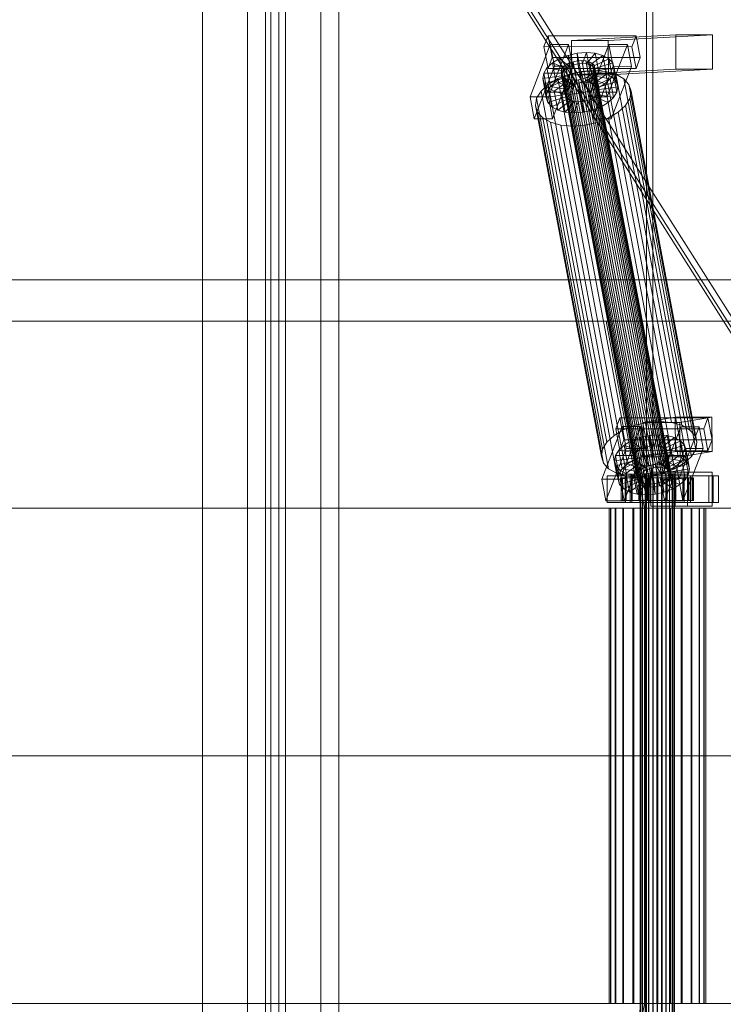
# Model space of a CAD drawing. Header units: millimetres. Extents: x -2233 to 61924, y -68080 to 6847.
# Tile 404 of 656: x 2538 to 2908, y -18130 to -17613. Entities that reach past the tile are written whole.
import ezdxf

# ---------------------------------------------------------------- set-up
doc = ezdxf.new("R2010")
doc.units = ezdxf.units.MM
for name, color, linetype, lineweight in [('superior_C01', 7, 'Continuous', 0), ('superior_tolva', 7, 'Continuous', 0), ('superior_tolva-C01', 7, 'Continuous', 0)]:
    doc.layers.add(name, color=color, linetype=linetype, lineweight=lineweight)

msp = doc.modelspace()

# ---------------------------------------------------------------- linework, layer by layer
at = {"layer": 'superior_C01'}
for p, q in [((2657.766, -17550), (2657.766, -18450)), ((2667.203, -18450), (2667.203, -17550)), ((2696.285, -18450), (2696.285, -17550)), ((2705.722, -17550), (2705.722, -18450)), ((2867.306, -17575), (2867.306, -18425)), ((2870.541, -18425), (2870.541, -17575)), ((2815.656, -17621.857), (2813.441, -17627.592)), ((2817.808, -17633.325), (2815.656, -17621.857)), ((2815.656, -17621.857), (2861.878, -17621.914)), ((2882.595, -17621.488), (2827.964, -17624.356)), ((2847.223, -17624.356), (2827.964, -17624.356)), ((2827.964, -17624.356), (2828.033, -17642.354)), ((2847.223, -17624.356), (2901.855, -17621.488)), ((2847.292, -17642.354), (2847.223, -17624.356)), ((2859.663, -17627.65), (2861.878, -17621.914)), ((2861.878, -17621.914), (2864.03, -17633.382)), ((2882.664, -17639.486), (2882.595, -17621.488)), ((2882.595, -17621.488), (2901.855, -17621.488)), ((2901.855, -17621.488), (2901.923, -17639.486)), ((2816.773, -17626.449), (2806.14, -17653.98)), ((2859.663, -17627.65), (2813.441, -17627.592)), ((2813.441, -17627.592), (2815.593, -17639.061)), ((2815.77, -17653.992), (2826.402, -17626.461)), ((2818.925, -17637.917), (2816.773, -17626.449)), ((2816.773, -17626.449), (2826.402, -17626.461)), ((2826.402, -17626.461), (2828.554, -17637.929)), ((2830.941, -17631.1), (2835.82, -17630.735)), ((2835.82, -17630.735), (2833.605, -17636.47)), ((2837.664, -17640.564), (2835.82, -17630.735)), ((2835.82, -17630.735), (2840.412, -17631.112)), ((2847.588, -17626.487), (2836.955, -17654.019)), ((2846.585, -17654.031), (2857.217, -17626.499)), ((2849.74, -17637.955), (2847.588, -17626.487)), ((2847.588, -17626.487), (2857.217, -17626.499)), ((2857.217, -17626.499), (2859.369, -17637.967)), ((2861.815, -17639.118), (2859.663, -17627.65)), ((2815.593, -17639.061), (2817.808, -17633.325)), ((2864.03, -17633.382), (2817.808, -17633.325)), ((2817.87, -17636.164), (2821.65, -17633.91)), ((2821.65, -17633.91), (2826.108, -17632.183)), ((2821.65, -17633.91), (2826.892, -17637.975)), ((2823.494, -17643.74), (2821.65, -17633.91)), ((2826.108, -17632.183), (2830.941, -17631.1)), ((2826.108, -17632.183), (2829.004, -17637.157)), ((2827.952, -17642.013), (2826.108, -17632.183)), ((2826.585, -17636.336), (2828.697, -17635.518)), ((2828.697, -17635.518), (2830.986, -17635.005)), ((2868.813, -17849.317), (2828.697, -17635.518)), ((2830.941, -17631.1), (2831.294, -17636.643)), ((2832.785, -17640.93), (2830.941, -17631.1)), ((2830.986, -17635.005), (2833.297, -17634.832)), ((2871.103, -17848.804), (2830.986, -17635.005)), ((2833.297, -17634.832), (2835.472, -17635.011)), ((2873.414, -17848.631), (2833.297, -17634.832)), ((2835.472, -17635.011), (2837.363, -17635.529)), ((2875.589, -17848.809), (2835.472, -17635.011)), ((2840.412, -17631.112), (2835.78, -17636.649)), ((2837.363, -17635.529), (2838.842, -17636.352)), ((2877.48, -17849.328), (2837.363, -17635.529)), ((2844.404, -17632.206), (2837.671, -17637.167)), ((2847.525, -17633.943), (2839.149, -17637.99)), ((2842.256, -17640.942), (2840.412, -17631.112)), ((2840.412, -17631.112), (2844.404, -17632.206)), ((2846.248, -17642.036), (2844.404, -17632.206)), ((2844.404, -17632.206), (2847.525, -17633.943)), ((2849.369, -17643.772), (2847.525, -17633.943)), ((2847.525, -17633.943), (2849.56, -17636.203)), ((2864.03, -17633.382), (2861.815, -17639.118)), ((2808.292, -17665.449), (2818.925, -17637.917)), ((2813.315, -17641.61), (2815.027, -17638.79)), ((2815.027, -17638.79), (2817.87, -17636.164)), ((2815.027, -17638.79), (2823.756, -17640.286)), ((2816.872, -17648.62), (2815.027, -17638.79)), ((2815.593, -17639.061), (2861.815, -17639.118)), ((2817.87, -17636.164), (2825.102, -17639.042)), ((2819.715, -17645.994), (2817.87, -17636.164)), ((2828.554, -17637.929), (2817.922, -17665.461)), ((2828.554, -17637.929), (2818.925, -17637.917)), ((2822.416, -17641.32), (2822.637, -17639.983)), ((2822.637, -17639.983), (2823.448, -17638.648)), ((2862.753, -17853.782), (2822.637, -17639.983)), ((2823.756, -17640.286), (2822.944, -17641.622)), ((2823.448, -17638.648), (2824.795, -17637.404)), ((2863.564, -17852.446), (2823.448, -17638.648)), ((2825.102, -17639.042), (2823.756, -17640.286)), ((2823.756, -17640.286), (2825.6, -17650.116)), ((2824.795, -17637.404), (2826.585, -17636.336)), ((2864.911, -17851.202), (2824.795, -17637.404)), ((2826.892, -17637.975), (2825.102, -17639.042)), ((2825.102, -17639.042), (2826.947, -17648.872)), ((2866.701, -17850.135), (2826.585, -17636.336)), ((2826.713, -17642.107), (2833.174, -17640.659)), ((2829.004, -17637.157), (2826.892, -17637.975)), ((2826.892, -17637.975), (2828.737, -17647.804)), ((2832.785, -17640.93), (2827.952, -17642.013)), ((2882.664, -17639.486), (2828.033, -17642.354)), ((2831.294, -17636.643), (2829.004, -17637.157)), ((2829.004, -17637.157), (2830.849, -17646.986)), ((2833.605, -17636.47), (2831.294, -17636.643)), ((2831.294, -17636.643), (2833.138, -17646.473)), ((2837.664, -17640.564), (2832.785, -17640.93)), ((2833.138, -17646.473), (2832.785, -17640.93)), ((2833.174, -17640.659), (2839.697, -17640.17)), ((2867.757, -17824.968), (2833.174, -17640.659)), ((2833.605, -17636.47), (2835.449, -17646.3)), ((2835.78, -17636.649), (2833.605, -17636.47)), ((2835.449, -17646.3), (2837.664, -17640.564)), ((2835.78, -17636.649), (2837.624, -17646.479)), ((2837.671, -17637.167), (2835.78, -17636.649)), ((2837.624, -17646.479), (2842.256, -17640.942)), ((2842.256, -17640.942), (2837.664, -17640.564)), ((2837.671, -17637.167), (2839.515, -17646.997)), ((2839.149, -17637.99), (2837.671, -17637.167)), ((2838.842, -17636.352), (2839.806, -17637.422)), ((2878.958, -17850.15), (2838.842, -17636.352)), ((2839.107, -17665.487), (2849.74, -17637.955)), ((2839.149, -17637.99), (2840.993, -17647.82)), ((2840.113, -17639.061), (2839.149, -17637.99)), ((2839.97, -17640.005), (2839.159, -17641.341)), ((2839.697, -17640.17), (2845.836, -17640.674)), ((2874.28, -17824.479), (2839.697, -17640.17)), ((2839.806, -17637.422), (2840.191, -17638.668)), ((2879.922, -17851.221), (2839.806, -17637.422)), ((2840.191, -17638.668), (2839.97, -17640.005)), ((2839.97, -17640.005), (2880.087, -17853.804)), ((2849.56, -17636.203), (2840.113, -17639.061)), ((2840.113, -17639.061), (2841.958, -17648.891)), ((2840.498, -17640.307), (2840.113, -17639.061)), ((2880.307, -17852.467), (2840.191, -17638.668)), ((2840.278, -17641.643), (2840.498, -17640.307)), ((2850.373, -17638.834), (2840.498, -17640.307)), ((2840.498, -17640.307), (2842.343, -17650.137)), ((2846.248, -17642.036), (2842.256, -17640.942)), ((2845.836, -17640.674), (2851.173, -17642.137)), ((2880.419, -17824.984), (2845.836, -17640.674)), ((2901.923, -17639.486), (2847.292, -17642.354)), ((2859.369, -17637.967), (2848.737, -17665.499)), ((2851.405, -17646.033), (2849.56, -17636.203)), ((2849.56, -17636.203), (2850.373, -17638.834)), ((2859.369, -17637.967), (2849.74, -17637.955)), ((2850.373, -17638.834), (2849.907, -17641.655)), ((2852.218, -17648.664), (2850.373, -17638.834)), ((2901.923, -17639.486), (2882.664, -17639.486)), ((2812.849, -17644.431), (2813.315, -17641.61)), ((2812.849, -17644.431), (2822.724, -17642.958)), ((2813.661, -17647.062), (2812.849, -17644.431)), ((2814.693, -17654.261), (2812.849, -17644.431)), ((2813.315, -17641.61), (2822.944, -17641.622)), ((2815.159, -17651.44), (2813.315, -17641.61)), ((2813.661, -17647.062), (2823.109, -17644.204)), ((2815.697, -17649.322), (2824.073, -17645.275)), ((2815.701, -17647.428), (2820.753, -17644.416)), ((2819.715, -17645.994), (2816.872, -17648.62)), ((2818.818, -17651.059), (2825.551, -17646.098)), ((2823.494, -17643.74), (2819.715, -17645.994)), ((2826.947, -17648.872), (2819.715, -17645.994)), ((2820.753, -17644.416), (2826.713, -17642.107)), ((2855.336, -17828.725), (2820.753, -17644.416)), ((2822.801, -17642.566), (2822.416, -17641.32)), ((2862.533, -17855.119), (2822.416, -17641.32)), ((2822.944, -17641.622), (2822.724, -17642.958)), ((2822.724, -17642.958), (2823.109, -17644.204)), ((2822.724, -17642.958), (2824.568, -17652.788)), ((2823.766, -17643.637), (2822.801, -17642.566)), ((2862.917, -17856.365), (2822.801, -17642.566)), ((2822.944, -17641.622), (2824.789, -17651.452)), ((2823.109, -17644.204), (2824.073, -17645.275)), ((2823.109, -17644.204), (2824.953, -17654.034)), ((2827.952, -17642.013), (2823.494, -17643.74)), ((2828.737, -17647.804), (2823.494, -17643.74)), ((2825.244, -17644.459), (2823.766, -17643.637)), ((2863.882, -17857.435), (2823.766, -17643.637)), ((2824.073, -17645.275), (2825.551, -17646.098)), ((2824.073, -17645.275), (2825.917, -17655.105)), ((2827.135, -17644.978), (2825.244, -17644.459)), ((2865.36, -17858.258), (2825.244, -17644.459)), ((2825.551, -17646.098), (2827.442, -17646.616)), ((2825.551, -17646.098), (2827.395, -17655.927)), ((2861.296, -17826.416), (2826.713, -17642.107)), ((2829.31, -17645.156), (2827.135, -17644.978)), ((2867.251, -17858.776), (2827.135, -17644.978)), ((2830.849, -17646.986), (2827.952, -17642.013)), ((2828.033, -17642.354), (2847.292, -17642.354)), ((2831.621, -17644.983), (2829.31, -17645.156)), ((2869.426, -17858.955), (2829.31, -17645.156)), ((2833.91, -17644.47), (2831.621, -17644.983)), ((2871.737, -17858.782), (2831.621, -17644.983)), ((2831.928, -17646.622), (2834.218, -17646.108)), ((2833.138, -17646.473), (2835.449, -17646.3)), ((2836.022, -17643.652), (2833.91, -17644.47)), ((2874.027, -17858.269), (2833.91, -17644.47)), ((2834.218, -17646.108), (2836.33, -17645.29)), ((2837.114, -17651.082), (2834.218, -17646.108)), ((2834.218, -17646.108), (2836.062, -17655.938)), ((2835.449, -17646.3), (2837.624, -17646.479)), ((2837.812, -17642.585), (2836.022, -17643.652)), ((2876.138, -17857.451), (2836.022, -17643.652)), ((2836.33, -17645.29), (2838.12, -17644.223)), ((2841.572, -17649.355), (2836.33, -17645.29)), ((2836.33, -17645.29), (2838.174, -17655.12)), ((2839.159, -17641.341), (2837.812, -17642.585)), ((2877.929, -17856.383), (2837.812, -17642.585)), ((2838.12, -17644.223), (2839.466, -17642.979)), ((2845.352, -17647.101), (2838.12, -17644.223)), ((2838.12, -17644.223), (2839.964, -17654.053)), ((2879.275, -17855.139), (2839.159, -17641.341)), ((2839.466, -17642.979), (2840.278, -17641.643)), ((2848.195, -17644.475), (2839.466, -17642.979)), ((2839.466, -17642.979), (2841.311, -17652.809)), ((2839.515, -17646.997), (2846.248, -17642.036)), ((2840.278, -17641.643), (2849.907, -17641.655)), ((2842.122, -17651.473), (2840.278, -17641.643)), ((2840.993, -17647.82), (2849.369, -17643.772)), ((2841.958, -17648.891), (2851.405, -17646.033)), ((2848.195, -17644.475), (2845.352, -17647.101)), ((2849.369, -17643.772), (2846.248, -17642.036)), ((2849.907, -17641.655), (2848.195, -17644.475)), ((2850.039, -17654.305), (2848.195, -17644.475)), ((2851.405, -17646.033), (2849.369, -17643.772)), ((2849.907, -17641.655), (2851.752, -17651.485)), ((2851.173, -17642.137), (2855.344, -17644.459)), ((2885.756, -17826.446), (2851.173, -17642.137)), ((2852.218, -17648.664), (2851.405, -17646.033)), ((2855.344, -17644.459), (2858.066, -17647.481)), ((2889.927, -17828.768), (2855.344, -17644.459)), ((2809.611, -17654.709), (2811.9, -17650.939)), ((2811.9, -17650.939), (2815.701, -17647.428)), ((2846.484, -17835.248), (2811.9, -17650.939)), ((2815.697, -17649.322), (2813.661, -17647.062)), ((2815.506, -17656.892), (2813.661, -17647.062)), ((2815.159, -17651.44), (2814.693, -17654.261)), ((2816.872, -17648.62), (2815.159, -17651.44)), ((2824.789, -17651.452), (2815.159, -17651.44)), ((2818.818, -17651.059), (2815.697, -17649.322)), ((2817.542, -17659.152), (2815.697, -17649.322)), ((2850.284, -17831.737), (2815.701, -17647.428)), ((2825.6, -17650.116), (2816.872, -17648.62)), ((2822.81, -17652.153), (2818.818, -17651.059)), ((2820.662, -17660.889), (2818.818, -17651.059)), ((2822.81, -17652.153), (2827.442, -17646.616)), ((2824.568, -17652.788), (2824.789, -17651.452)), ((2824.789, -17651.452), (2825.6, -17650.116)), ((2825.6, -17650.116), (2826.947, -17648.872)), ((2826.947, -17648.872), (2828.737, -17647.804)), ((2827.402, -17652.53), (2829.617, -17646.795)), ((2827.442, -17646.616), (2829.617, -17646.795)), ((2827.442, -17646.616), (2829.287, -17656.446)), ((2828.737, -17647.804), (2830.849, -17646.986)), ((2829.617, -17646.795), (2831.928, -17646.622)), ((2829.617, -17646.795), (2831.462, -17656.624)), ((2830.849, -17646.986), (2833.138, -17646.473)), ((2832.281, -17652.165), (2831.928, -17646.622)), ((2831.928, -17646.622), (2833.773, -17656.451)), ((2837.114, -17651.082), (2832.281, -17652.165)), ((2841.572, -17649.355), (2837.114, -17651.082)), ((2838.959, -17660.912), (2837.114, -17651.082)), ((2837.624, -17646.479), (2839.515, -17646.997)), ((2839.515, -17646.997), (2840.993, -17647.82)), ((2840.993, -17647.82), (2841.958, -17648.891)), ((2842.122, -17651.473), (2841.311, -17652.809)), ((2845.352, -17647.101), (2841.572, -17649.355)), ((2843.417, -17659.184), (2841.572, -17649.355)), ((2841.958, -17648.891), (2842.343, -17650.137)), ((2842.343, -17650.137), (2842.122, -17651.473)), ((2851.752, -17651.485), (2842.122, -17651.473)), ((2842.343, -17650.137), (2852.218, -17648.664)), ((2847.196, -17656.931), (2845.352, -17647.101)), ((2850.039, -17654.305), (2851.752, -17651.485)), ((2851.752, -17651.485), (2852.218, -17648.664)), ((2858.066, -17647.481), (2859.152, -17650.998)), ((2892.649, -17831.79), (2858.066, -17647.481)), ((2859.152, -17650.998), (2858.53, -17654.769)), ((2893.735, -17835.307), (2859.152, -17650.998)), ((2815.77, -17653.992), (2806.14, -17653.98)), ((2806.14, -17653.98), (2808.292, -17665.449)), ((2808.988, -17658.48), (2809.611, -17654.709)), ((2844.194, -17839.018), (2809.611, -17654.709)), ((2824.568, -17652.788), (2814.693, -17654.261)), ((2814.693, -17654.261), (2815.506, -17656.892)), ((2824.953, -17654.034), (2815.506, -17656.892)), ((2817.922, -17665.461), (2815.77, -17653.992)), ((2825.917, -17655.105), (2817.542, -17659.152)), ((2827.395, -17655.927), (2820.662, -17660.889)), ((2827.402, -17652.53), (2822.81, -17652.153)), ((2824.655, -17661.983), (2822.81, -17652.153)), ((2824.953, -17654.034), (2824.568, -17652.788)), ((2829.287, -17656.446), (2824.655, -17661.983)), ((2825.917, -17655.105), (2824.953, -17654.034)), ((2827.395, -17655.927), (2825.917, -17655.105)), ((2829.287, -17656.446), (2827.395, -17655.927)), ((2832.281, -17652.165), (2827.402, -17652.53)), ((2829.247, -17662.36), (2827.402, -17652.53)), ((2831.462, -17656.624), (2829.247, -17662.36)), ((2831.462, -17656.624), (2829.287, -17656.446)), ((2833.773, -17656.451), (2831.462, -17656.624)), ((2834.125, -17661.995), (2832.281, -17652.165)), ((2836.062, -17655.938), (2833.773, -17656.451)), ((2833.773, -17656.451), (2834.125, -17661.995)), ((2838.174, -17655.12), (2836.062, -17655.938)), ((2836.062, -17655.938), (2838.959, -17660.912)), ((2846.585, -17654.031), (2836.955, -17654.019)), ((2836.955, -17654.019), (2839.107, -17665.487)), ((2839.964, -17654.053), (2838.174, -17655.12)), ((2838.174, -17655.12), (2843.417, -17659.184)), ((2841.311, -17652.809), (2839.964, -17654.053)), ((2839.964, -17654.053), (2847.196, -17656.931)), ((2841.311, -17652.809), (2850.039, -17654.305)), ((2848.737, -17665.499), (2846.585, -17654.031)), ((2847.196, -17656.931), (2850.039, -17654.305)), ((2858.53, -17654.769), (2856.24, -17658.539)), ((2858.53, -17654.769), (2893.113, -17839.078)), ((2810.074, -17661.997), (2808.988, -17658.48)), ((2843.571, -17842.789), (2808.988, -17658.48)), ((2815.506, -17656.892), (2817.542, -17659.152)), ((2817.542, -17659.152), (2820.662, -17660.889)), ((2820.662, -17660.889), (2824.655, -17661.983)), ((2834.125, -17661.995), (2838.959, -17660.912)), ((2838.959, -17660.912), (2843.417, -17659.184)), ((2843.417, -17659.184), (2847.196, -17656.931)), ((2856.24, -17658.539), (2852.439, -17662.05)), ((2890.823, -17842.848), (2856.24, -17658.539)), ((2808.292, -17665.449), (2817.922, -17665.461)), ((2812.796, -17665.019), (2810.074, -17661.997)), ((2844.658, -17846.306), (2810.074, -17661.997)), ((2816.968, -17667.341), (2812.796, -17665.019)), ((2847.379, -17849.328), (2812.796, -17665.019)), ((2824.655, -17661.983), (2829.247, -17662.36)), ((2829.247, -17662.36), (2834.125, -17661.995)), ((2839.107, -17665.487), (2848.737, -17665.499)), ((2847.387, -17665.062), (2841.427, -17667.371)), ((2852.439, -17662.05), (2847.387, -17665.062)), ((2881.97, -17849.371), (2847.387, -17665.062)), ((2887.022, -17846.359), (2852.439, -17662.05)), ((2822.305, -17668.803), (2816.968, -17667.341)), ((2851.551, -17851.65), (2816.968, -17667.341)), ((2828.444, -17669.308), (2822.305, -17668.803)), ((2856.888, -17853.113), (2822.305, -17668.803)), ((2834.966, -17668.819), (2828.444, -17669.308)), ((2863.027, -17853.617), (2828.444, -17669.308)), ((2841.427, -17667.371), (2834.966, -17668.819)), ((2869.549, -17853.128), (2834.966, -17668.819)), ((2876.01, -17851.68), (2841.427, -17667.371)), ((1103.221, -17750), (10242.208, -17750)), ((10243.564, -17750), (1104.577, -17750)), ((1901.94, -17771.702), (2846.1, -17771.702)), ((2847.707, -17771.702), (1903.548, -17771.702)), ((2846.1, -17771.702), (2864.544, -17870)), ((2846.1, -17771.702), (2847.707, -17771.702)), ((2846.1, -17771.702), (3790.259, -17771.702)), ((2866.152, -17870), (2847.707, -17771.702)), ((3791.867, -17771.702), (2847.707, -17771.702)), ((2854.43, -17827.141), (2843.797, -17854.673)), ((2853.313, -17822.549), (2851.098, -17828.285)), ((2855.465, -17834.017), (2853.313, -17822.549)), ((2853.313, -17822.549), (2899.536, -17822.606)), ((2853.427, -17854.685), (2864.06, -17827.153)), ((2856.582, -17838.609), (2854.43, -17827.141)), ((2854.43, -17827.141), (2864.06, -17827.153)), ((2861.296, -17826.416), (2855.336, -17828.725)), ((2867.757, -17824.968), (2861.296, -17826.416)), ((2864.06, -17827.153), (2866.211, -17838.621)), ((2882.287, -17822.189), (2865.544, -17825.057)), ((2884.803, -17825.057), (2865.544, -17825.057)), ((2865.544, -17825.057), (2865.768, -17843.038)), ((2874.28, -17824.479), (2867.757, -17824.968)), ((2880.419, -17824.984), (2874.28, -17824.479)), ((2885.245, -17827.179), (2874.612, -17854.711)), ((2885.756, -17826.446), (2880.419, -17824.984)), ((2882.511, -17840.17), (2882.287, -17822.189)), ((2882.287, -17822.189), (2901.546, -17822.189)), ((2884.242, -17854.723), (2894.875, -17827.191)), ((2884.803, -17825.057), (2901.546, -17822.189)), ((2885.027, -17843.038), (2884.803, -17825.057)), ((2887.397, -17838.647), (2885.245, -17827.179)), ((2885.245, -17827.179), (2894.875, -17827.191)), ((2889.927, -17828.768), (2885.756, -17826.446)), ((2894.875, -17827.191), (2897.026, -17838.659)), ((2897.32, -17828.342), (2899.536, -17822.606)), ((2899.536, -17822.606), (2901.687, -17834.074)), ((2901.546, -17822.189), (2901.77, -17840.17)), ((2850.284, -17831.737), (2846.484, -17835.248)), ((2855.336, -17828.725), (2850.284, -17831.737)), ((2897.32, -17828.342), (2851.098, -17828.285)), ((2851.098, -17828.285), (2853.25, -17839.753)), ((2863.765, -17832.875), (2868.598, -17831.792)), ((2868.598, -17831.792), (2873.477, -17831.427)), ((2868.598, -17831.792), (2868.951, -17837.336)), ((2870.442, -17841.622), (2868.598, -17831.792)), ((2873.477, -17831.427), (2871.262, -17837.163)), ((2878.069, -17831.804), (2873.437, -17837.341)), ((2875.321, -17841.257), (2873.477, -17831.427)), ((2873.477, -17831.427), (2878.069, -17831.804)), ((2879.913, -17841.634), (2878.069, -17831.804)), ((2878.069, -17831.804), (2882.061, -17832.898)), ((2892.649, -17831.79), (2889.927, -17828.768)), ((2893.735, -17835.307), (2892.649, -17831.79)), ((2899.472, -17839.81), (2897.32, -17828.342)), ((2846.484, -17835.248), (2844.194, -17839.018)), ((2852.684, -17839.482), (2855.527, -17836.856)), ((2853.25, -17839.753), (2855.465, -17834.017)), ((2901.687, -17834.074), (2855.465, -17834.017)), ((2855.527, -17836.856), (2859.307, -17834.603)), ((2855.527, -17836.856), (2862.759, -17839.734)), ((2857.372, -17846.686), (2855.527, -17836.856)), ((2859.307, -17834.603), (2863.765, -17832.875)), ((2859.307, -17834.603), (2864.549, -17838.667)), ((2861.151, -17844.433), (2859.307, -17834.603)), ((2863.765, -17832.875), (2866.661, -17837.849)), ((2865.609, -17842.705), (2863.765, -17832.875)), ((2868.951, -17837.336), (2866.661, -17837.849)), ((2871.262, -17837.163), (2868.951, -17837.336)), ((2868.951, -17837.336), (2870.795, -17847.165)), ((2871.262, -17837.163), (2873.106, -17846.992)), ((2873.437, -17837.341), (2871.262, -17837.163)), ((2873.437, -17837.341), (2875.281, -17847.171)), ((2875.328, -17837.86), (2873.437, -17837.341)), ((2882.061, -17832.898), (2875.328, -17837.86)), ((2885.182, -17834.635), (2876.806, -17838.682)), ((2887.218, -17836.895), (2877.77, -17839.753)), ((2883.906, -17842.728), (2882.061, -17832.898)), ((2882.061, -17832.898), (2885.182, -17834.635)), ((2887.026, -17844.465), (2885.182, -17834.635)), ((2885.182, -17834.635), (2887.218, -17836.895)), ((2889.062, -17846.725), (2887.218, -17836.895)), ((2887.218, -17836.895), (2888.03, -17839.526)), ((2893.113, -17839.078), (2893.735, -17835.307)), ((2901.687, -17834.074), (2899.472, -17839.81)), ((2844.194, -17839.018), (2843.571, -17842.789)), ((2843.571, -17842.789), (2844.658, -17846.306)), ((2845.949, -17866.141), (2856.582, -17838.609)), ((2850.506, -17845.123), (2850.972, -17842.302)), ((2850.972, -17842.302), (2852.684, -17839.482)), ((2850.972, -17842.302), (2860.601, -17842.314)), ((2852.816, -17852.132), (2850.972, -17842.302)), ((2852.684, -17839.482), (2861.413, -17840.978)), ((2854.529, -17849.312), (2852.684, -17839.482)), ((2853.25, -17839.753), (2899.472, -17839.81)), ((2866.211, -17838.621), (2855.579, -17866.153)), ((2866.211, -17838.621), (2856.582, -17838.609)), ((2860.601, -17842.314), (2860.381, -17843.65)), ((2861.413, -17840.978), (2860.601, -17842.314)), ((2860.601, -17842.314), (2862.446, -17852.144)), ((2865.609, -17842.705), (2861.151, -17844.433)), ((2862.759, -17839.734), (2861.413, -17840.978)), ((2861.413, -17840.978), (2863.257, -17850.808)), ((2864.549, -17838.667), (2862.759, -17839.734)), ((2862.759, -17839.734), (2864.604, -17849.564)), ((2866.661, -17837.849), (2864.549, -17838.667)), ((2864.549, -17838.667), (2866.394, -17848.497)), ((2870.442, -17841.622), (2865.609, -17842.705)), ((2868.506, -17847.679), (2865.609, -17842.705)), ((2882.511, -17840.17), (2865.768, -17843.038)), ((2866.661, -17837.849), (2868.506, -17847.679)), ((2875.321, -17841.257), (2870.442, -17841.622)), ((2870.795, -17847.165), (2870.442, -17841.622)), ((2873.106, -17846.992), (2875.321, -17841.257)), ((2875.281, -17847.171), (2879.913, -17841.634)), ((2879.913, -17841.634), (2875.321, -17841.257)), ((2875.328, -17837.86), (2877.172, -17847.689)), ((2876.806, -17838.682), (2875.328, -17837.86)), ((2876.764, -17866.179), (2887.397, -17838.647)), ((2876.806, -17838.682), (2878.65, -17848.512)), ((2877.77, -17839.753), (2876.806, -17838.682)), ((2877.123, -17843.671), (2877.935, -17842.335)), ((2877.172, -17847.689), (2883.906, -17842.728)), ((2877.77, -17839.753), (2879.615, -17849.583)), ((2878.155, -17840.999), (2877.77, -17839.753)), ((2877.935, -17842.335), (2878.155, -17840.999)), ((2877.935, -17842.335), (2887.564, -17842.347)), ((2879.779, -17852.165), (2877.935, -17842.335)), ((2888.03, -17839.526), (2878.155, -17840.999)), ((2878.155, -17840.999), (2880, -17850.829)), ((2883.906, -17842.728), (2879.913, -17841.634)), ((2901.77, -17840.17), (2882.511, -17840.17)), ((2887.026, -17844.465), (2883.906, -17842.728)), ((2901.77, -17840.17), (2885.027, -17843.038)), ((2887.564, -17842.347), (2885.852, -17845.167)), ((2897.026, -17838.659), (2886.394, -17866.191)), ((2897.026, -17838.659), (2887.397, -17838.647)), ((2888.03, -17839.526), (2887.564, -17842.347)), ((2887.564, -17842.347), (2889.409, -17852.177)), ((2889.875, -17849.356), (2888.03, -17839.526)), ((2890.823, -17842.848), (2893.113, -17839.078)), ((2844.658, -17846.306), (2847.379, -17849.328)), ((2850.506, -17845.123), (2860.381, -17843.65)), ((2851.319, -17847.754), (2850.506, -17845.123)), ((2852.35, -17854.953), (2850.506, -17845.123)), ((2851.319, -17847.754), (2860.766, -17844.897)), ((2853.354, -17850.015), (2851.319, -17847.754)), ((2853.163, -17857.584), (2851.319, -17847.754)), ((2853.354, -17850.015), (2861.73, -17845.967)), ((2857.372, -17846.686), (2854.529, -17849.312)), ((2856.475, -17851.751), (2863.208, -17846.79)), ((2861.151, -17844.433), (2857.372, -17846.686)), ((2864.604, -17849.564), (2857.372, -17846.686)), ((2860.381, -17843.65), (2860.766, -17844.897)), ((2860.381, -17843.65), (2862.225, -17853.48)), ((2860.467, -17852.845), (2865.099, -17847.308)), ((2860.766, -17844.897), (2861.73, -17845.967)), ((2860.766, -17844.897), (2862.61, -17854.726)), ((2866.394, -17848.497), (2861.151, -17844.433)), ((2861.73, -17845.967), (2863.208, -17846.79)), ((2861.73, -17845.967), (2863.574, -17855.797)), ((2863.208, -17846.79), (2865.099, -17847.308)), ((2863.208, -17846.79), (2865.053, -17856.62)), ((2865.059, -17853.223), (2867.274, -17847.487)), ((2865.099, -17847.308), (2867.274, -17847.487)), ((2865.099, -17847.308), (2866.944, -17857.138)), ((2865.768, -17843.038), (2885.027, -17843.038)), ((2866.394, -17848.497), (2868.506, -17847.679)), ((2867.274, -17847.487), (2869.585, -17847.314)), ((2867.274, -17847.487), (2869.119, -17857.317)), ((2868.506, -17847.679), (2870.795, -17847.165)), ((2869.585, -17847.314), (2871.875, -17846.801)), ((2869.938, -17852.857), (2869.585, -17847.314)), ((2869.585, -17847.314), (2871.43, -17857.144)), ((2870.795, -17847.165), (2873.106, -17846.992)), ((2871.875, -17846.801), (2873.987, -17845.983)), ((2874.771, -17851.774), (2871.875, -17846.801)), ((2871.875, -17846.801), (2873.719, -17856.631)), ((2873.106, -17846.992), (2875.281, -17847.171)), ((2873.987, -17845.983), (2875.777, -17844.915)), ((2879.229, -17850.047), (2873.987, -17845.983)), ((2873.987, -17845.983), (2875.831, -17855.812)), ((2875.281, -17847.171), (2877.172, -17847.689)), ((2875.777, -17844.915), (2877.123, -17843.671)), ((2883.009, -17847.793), (2875.777, -17844.915)), ((2875.777, -17844.915), (2877.621, -17854.745)), ((2885.852, -17845.167), (2877.123, -17843.671)), ((2877.123, -17843.671), (2878.968, -17853.501)), ((2877.172, -17847.689), (2878.65, -17848.512)), ((2878.65, -17848.512), (2887.026, -17844.465)), ((2883.009, -17847.793), (2879.229, -17850.047)), ((2879.615, -17849.583), (2889.062, -17846.725)), ((2881.97, -17849.371), (2887.022, -17846.359)), ((2885.852, -17845.167), (2883.009, -17847.793)), ((2884.853, -17857.623), (2883.009, -17847.793)), ((2887.696, -17854.997), (2885.852, -17845.167)), ((2887.022, -17846.359), (2890.823, -17842.848)), ((2889.062, -17846.725), (2887.026, -17844.465)), ((2889.875, -17849.356), (2889.062, -17846.725)), ((2856.206, -17853), (2846.577, -17853)), ((2846.577, -17853), (2846.577, -17867)), ((2859.518, -17853), (2846.577, -17853)), ((2847.379, -17849.328), (2851.551, -17851.65)), ((2851.551, -17851.65), (2856.888, -17853.113)), ((2852.816, -17852.132), (2852.35, -17854.953)), ((2854.529, -17849.312), (2852.816, -17852.132)), ((2862.446, -17852.144), (2852.816, -17852.132)), ((2856.475, -17851.751), (2853.354, -17850.015)), ((2855.199, -17859.844), (2853.354, -17850.015)), ((2863.257, -17850.808), (2854.529, -17849.312)), ((2902.312, -17853), (2856.09, -17853)), ((2856.09, -17853), (2856.09, -17867)), ((2858.786, -17853), (2856.09, -17853)), ((2856.206, -17867), (2856.206, -17853)), ((2856.206, -17853), (2869.148, -17853)), ((2860.467, -17852.845), (2856.475, -17851.751)), ((2858.319, -17861.581), (2856.475, -17851.751)), ((2856.888, -17853.113), (2863.027, -17853.617)), ((2858.786, -17867), (2858.786, -17853)), ((2858.786, -17853), (2905.009, -17853)), ((2859.518, -17867), (2859.518, -17853)), ((2859.518, -17853), (2869.148, -17853)), ((2865.059, -17853.223), (2860.467, -17852.845)), ((2862.312, -17862.675), (2860.467, -17852.845)), ((2862.225, -17853.48), (2862.446, -17852.144)), ((2862.446, -17852.144), (2863.257, -17850.808)), ((2863.564, -17852.446), (2862.753, -17853.782)), ((2863.027, -17853.617), (2869.549, -17853.128)), ((2863.257, -17850.808), (2864.604, -17849.564)), ((2864.911, -17851.202), (2863.564, -17852.446)), ((2864.281, -17852), (2864.001, -17852)), ((2864.001, -17852), (2864.333, -17852)), ((2864.001, -18148), (2864.001, -17852)), ((2865.156, -17852), (2864.281, -17852)), ((2864.281, -18148), (2864.281, -17852)), ((2864.333, -17852), (2865.257, -17852)), ((2864.333, -18148), (2864.333, -17852)), ((2864.604, -17849.564), (2866.394, -17848.497)), ((2866.701, -17850.135), (2864.911, -17851.202)), ((2869.938, -17852.857), (2865.059, -17853.223)), ((2866.565, -17852), (2865.156, -17852)), ((2865.156, -18148), (2865.156, -17852)), ((2865.257, -17852), (2866.708, -17852)), ((2865.257, -18148), (2865.257, -17852)), ((2868.413, -17852), (2866.565, -17852)), ((2866.565, -18148), (2866.565, -17852)), ((2868.813, -17849.317), (2866.701, -17850.135)), ((2866.708, -17852), (2868.588, -17852)), ((2866.708, -18148), (2866.708, -17852)), ((2870.573, -17852), (2868.413, -17852)), ((2868.413, -18148), (2868.413, -17852)), ((2868.588, -17852), (2870.768, -17852)), ((2868.588, -18148), (2868.588, -17852)), ((2871.103, -17848.804), (2868.813, -17849.317)), ((2869.148, -17853), (2869.148, -17867)), ((2869.549, -17853.128), (2876.01, -17851.68)), ((2888.831, -17851), (2869.571, -17851)), ((2869.571, -17851), (2869.571, -17869)), ((2882.405, -17851), (2869.571, -17851)), ((2874.771, -17851.774), (2869.938, -17852.857)), ((2871.783, -17862.687), (2869.938, -17852.857)), ((2872.899, -17852), (2870.573, -17852)), ((2870.573, -18148), (2870.573, -17852)), ((2870.768, -17852), (2873.101, -17852)), ((2870.768, -18148), (2870.768, -17852)), ((2873.414, -17848.631), (2871.103, -17848.804)), ((2875.232, -17852), (2872.899, -17852)), ((2872.899, -18148), (2872.899, -17852)), ((2873.101, -17852), (2875.427, -17852)), ((2873.101, -18148), (2873.101, -17852)), ((2875.589, -17848.809), (2873.414, -17848.631)), ((2879.229, -17850.047), (2874.771, -17851.774)), ((2876.616, -17861.604), (2874.771, -17851.774)), ((2877.412, -17852), (2875.232, -17852)), ((2875.232, -18148), (2875.232, -17852)), ((2875.427, -17852), (2877.587, -17852)), ((2875.427, -18148), (2875.427, -17852)), ((2877.48, -17849.328), (2875.589, -17848.809)), ((2876.01, -17851.68), (2881.97, -17849.371)), ((2887.021, -17853), (2877.391, -17853)), ((2877.391, -17853), (2877.391, -17867)), ((2890.333, -17853), (2877.391, -17853)), ((2879.292, -17852), (2877.412, -17852)), ((2877.412, -18148), (2877.412, -17852)), ((2878.958, -17850.15), (2877.48, -17849.328)), ((2877.587, -17852), (2879.435, -17852)), ((2877.587, -18148), (2877.587, -17852)), ((2878.65, -17848.512), (2879.615, -17849.583)), ((2879.922, -17851.221), (2878.958, -17850.15)), ((2879.779, -17852.165), (2878.968, -17853.501)), ((2881.074, -17859.877), (2879.229, -17850.047)), ((2880.743, -17852), (2879.292, -17852)), ((2879.292, -18148), (2879.292, -17852)), ((2879.435, -17852), (2880.844, -17852)), ((2879.435, -18148), (2879.435, -17852)), ((2879.615, -17849.583), (2880, -17850.829)), ((2880, -17850.829), (2879.779, -17852.165)), ((2889.409, -17852.177), (2879.779, -17852.165)), ((2880.307, -17852.467), (2879.922, -17851.221)), ((2880, -17850.829), (2889.875, -17849.356)), ((2880.087, -17853.804), (2880.307, -17852.467)), ((2881.667, -17852), (2880.743, -17852)), ((2880.743, -18148), (2880.743, -17852)), ((2880.844, -17852), (2881.719, -17852)), ((2880.844, -18148), (2880.844, -17852)), ((2881.999, -17852), (2881.667, -17852)), ((2881.667, -17852), (2881.667, -18148)), ((2881.719, -17852), (2881.999, -17852)), ((2881.719, -18148), (2881.719, -17852)), ((2881.999, -18148), (2881.999, -17852)), ((2882.405, -17869), (2882.405, -17851)), ((2882.405, -17851), (2901.665, -17851)), ((2887.021, -17867), (2887.021, -17853)), ((2887.021, -17853), (2899.963, -17853)), ((2887.696, -17854.997), (2889.409, -17852.177)), ((2888.831, -17869), (2888.831, -17851)), ((2888.831, -17851), (2901.665, -17851)), ((2889.409, -17852.177), (2889.875, -17849.356)), ((2890.333, -17867), (2890.333, -17853)), ((2890.333, -17853), (2899.963, -17853)), ((2899.963, -17853), (2899.963, -17867)), ((2901.665, -17851), (2901.665, -17869)), ((2902.312, -17867), (2902.312, -17853)), ((2902.312, -17853), (2905.009, -17853)), ((2905.009, -17853), (2905.009, -17867)), ((2853.427, -17854.685), (2843.797, -17854.673)), ((2843.797, -17854.673), (2845.949, -17866.141)), ((2862.225, -17853.48), (2852.35, -17854.953)), ((2852.35, -17854.953), (2853.163, -17857.584)), ((2862.61, -17854.726), (2853.163, -17857.584)), ((2853.163, -17857.584), (2855.199, -17859.844)), ((2855.579, -17866.153), (2853.427, -17854.685)), ((2854.594, -17854), (2854.001, -17854)), ((2854.001, -17854), (2864.001, -17854)), ((2854.001, -17866), (2854.001, -17854)), ((2854.001, -17854), (2854.704, -17854)), ((2856.44, -17854), (2854.594, -17854)), ((2854.594, -17854), (2864.281, -17854)), ((2854.594, -17866), (2854.594, -17854)), ((2854.704, -17854), (2864.333, -17854)), ((2854.704, -17866), (2854.704, -17854)), ((2854.704, -17854), (2856.653, -17854)), ((2863.574, -17855.797), (2855.199, -17859.844)), ((2859.415, -17854), (2856.44, -17854)), ((2856.44, -17854), (2865.156, -17854)), ((2856.44, -17866), (2856.44, -17854)), ((2856.653, -17854), (2865.257, -17854)), ((2856.653, -17866), (2856.653, -17854)), ((2856.653, -17854), (2859.716, -17854)), ((2865.053, -17856.62), (2858.319, -17861.581)), ((2863.316, -17854), (2859.415, -17854)), ((2859.415, -17854), (2866.565, -17854)), ((2859.415, -17866), (2859.415, -17854)), ((2859.716, -17854), (2866.708, -17854)), ((2859.716, -17866), (2859.716, -17854)), ((2859.716, -17854), (2863.685, -17854)), ((2862.61, -17854.726), (2862.225, -17853.48)), ((2866.944, -17857.138), (2862.312, -17862.675)), ((2862.753, -17853.782), (2862.533, -17855.119)), ((2862.533, -17855.119), (2862.917, -17856.365)), ((2863.574, -17855.797), (2862.61, -17854.726)), ((2862.917, -17856.365), (2863.882, -17857.435)), ((2867.877, -17854), (2863.316, -17854)), ((2863.316, -17854), (2868.413, -17854)), ((2863.316, -17866), (2863.316, -17854)), ((2865.053, -17856.62), (2863.574, -17855.797)), ((2863.685, -17854), (2868.588, -17854)), ((2863.685, -17866), (2863.685, -17854)), ((2863.685, -17854), (2868.288, -17854)), ((2863.882, -17857.435), (2865.36, -17858.258)), ((2864.001, -17854), (2864.281, -17854)), ((2864.001, -17854), (2864.001, -17866)), ((2864.333, -17854), (2864.001, -17854)), ((2864.281, -17854), (2865.156, -17854)), ((2864.281, -17854), (2864.281, -17866)), ((2864.333, -17854), (2864.333, -17866)), ((2865.257, -17854), (2864.333, -17854)), ((2866.944, -17857.138), (2865.053, -17856.62)), ((2866.904, -17863.052), (2865.059, -17853.223)), ((2865.156, -17854), (2866.565, -17854)), ((2865.156, -17854), (2865.156, -17866)), ((2865.257, -17854), (2865.257, -17866)), ((2866.708, -17854), (2865.257, -17854)), ((2865.36, -17858.258), (2867.251, -17858.776)), ((2866.565, -17854), (2868.413, -17854)), ((2866.565, -17854), (2866.565, -17866)), ((2866.708, -17854), (2866.708, -17866)), ((2868.588, -17854), (2866.708, -17854)), ((2869.119, -17857.317), (2866.904, -17863.052)), ((2869.119, -17857.317), (2866.944, -17857.138)), ((2872.787, -17854), (2867.877, -17854)), ((2867.877, -17854), (2870.573, -17854)), ((2867.877, -17866), (2867.877, -17854)), ((2868.288, -17854), (2870.768, -17854)), ((2868.288, -17866), (2868.288, -17854)), ((2868.288, -17854), (2873.213, -17854)), ((2868.413, -17854), (2870.573, -17854)), ((2868.413, -17854), (2868.413, -17866)), ((2868.588, -17854), (2868.588, -17866)), ((2870.768, -17854), (2868.588, -17854)), ((2871.43, -17857.144), (2869.119, -17857.317)), ((2870.573, -17854), (2872.899, -17854)), ((2870.573, -17854), (2870.573, -17866)), ((2870.768, -17854), (2870.768, -17866)), ((2873.101, -17854), (2870.768, -17854)), ((2873.719, -17856.631), (2871.43, -17857.144)), ((2871.43, -17857.144), (2871.783, -17862.687)), ((2871.737, -17858.782), (2874.027, -17858.269)), ((2877.712, -17854), (2872.787, -17854)), ((2872.787, -17854), (2872.899, -17854)), ((2872.787, -17866), (2872.787, -17854)), ((2872.899, -17854), (2875.232, -17854)), ((2872.899, -17854), (2872.899, -17866)), ((2873.213, -17854), (2873.101, -17854)), ((2873.101, -17854), (2873.101, -17866)), ((2875.427, -17854), (2873.101, -17854)), ((2873.213, -17866), (2873.213, -17854)), ((2873.213, -17854), (2878.123, -17854)), ((2875.831, -17855.812), (2873.719, -17856.631)), ((2873.719, -17856.631), (2876.616, -17861.604)), ((2874.027, -17858.269), (2876.138, -17857.451)), ((2884.242, -17854.723), (2874.612, -17854.711)), ((2874.612, -17854.711), (2876.764, -17866.179)), ((2877.712, -17854), (2875.232, -17854)), ((2875.232, -17854), (2877.412, -17854)), ((2875.232, -17854), (2875.232, -17866)), ((2878.123, -17854), (2875.427, -17854)), ((2875.427, -17854), (2875.427, -17866)), ((2877.587, -17854), (2875.427, -17854)), ((2877.621, -17854.745), (2875.831, -17855.812)), ((2875.831, -17855.812), (2881.074, -17859.877)), ((2876.138, -17857.451), (2877.929, -17856.383)), ((2882.315, -17854), (2877.412, -17854)), ((2877.412, -17854), (2879.292, -17854)), ((2877.412, -17854), (2877.412, -17866)), ((2882.684, -17854), (2877.587, -17854)), ((2877.587, -17854), (2877.587, -17866)), ((2879.435, -17854), (2877.587, -17854)), ((2878.968, -17853.501), (2877.621, -17854.745)), ((2877.621, -17854.745), (2884.853, -17857.623)), ((2882.315, -17854), (2877.712, -17854)), ((2877.712, -17866), (2877.712, -17854)), ((2877.929, -17856.383), (2879.275, -17855.139)), ((2878.123, -17866), (2878.123, -17854)), ((2878.123, -17854), (2882.684, -17854)), ((2878.968, -17853.501), (2887.696, -17854.997)), ((2879.275, -17855.139), (2880.087, -17853.804)), ((2886.284, -17854), (2879.292, -17854)), ((2879.292, -17854), (2880.743, -17854)), ((2879.292, -17854), (2879.292, -17866)), ((2886.585, -17854), (2879.435, -17854)), ((2879.435, -17854), (2879.435, -17866)), ((2880.844, -17854), (2879.435, -17854)), ((2889.347, -17854), (2880.743, -17854)), ((2880.743, -17854), (2881.667, -17854)), ((2880.743, -17854), (2880.743, -17866)), ((2889.56, -17854), (2880.844, -17854)), ((2880.844, -17854), (2880.844, -17866)), ((2881.719, -17854), (2880.844, -17854)), ((2881.074, -17859.877), (2884.853, -17857.623)), ((2881.667, -17854), (2891.296, -17854)), ((2881.667, -17866), (2881.667, -17854)), ((2881.667, -17854), (2881.999, -17854)), ((2891.406, -17854), (2881.719, -17854)), ((2881.719, -17854), (2881.719, -17866)), ((2881.999, -17854), (2881.719, -17854)), ((2891.999, -17854), (2881.999, -17854)), ((2881.999, -17854), (2881.999, -17866)), ((2886.284, -17854), (2882.315, -17854)), ((2882.315, -17866), (2882.315, -17854)), ((2882.684, -17866), (2882.684, -17854)), ((2882.684, -17854), (2886.585, -17854)), ((2886.394, -17866.191), (2884.242, -17854.723)), ((2884.853, -17857.623), (2887.696, -17854.997)), ((2889.347, -17854), (2886.284, -17854)), ((2886.284, -17866), (2886.284, -17854)), ((2886.585, -17866), (2886.585, -17854)), ((2886.585, -17854), (2889.56, -17854)), ((2891.296, -17854), (2889.347, -17854)), ((2889.347, -17866), (2889.347, -17854)), ((2889.56, -17866), (2889.56, -17854)), ((2889.56, -17854), (2891.406, -17854)), ((2891.296, -17854), (2891.296, -17866)), ((2891.999, -17854), (2891.296, -17854)), ((2891.406, -17866), (2891.406, -17854)), ((2891.406, -17854), (2891.999, -17854)), ((2891.999, -17866), (2891.999, -17854)), ((2855.199, -17859.844), (2858.319, -17861.581)), ((2858.319, -17861.581), (2862.312, -17862.675)), ((2862.312, -17862.675), (2866.904, -17863.052)), ((2866.904, -17863.052), (2871.783, -17862.687)), ((2867.251, -17858.776), (2869.426, -17858.955)), ((2869.426, -17858.955), (2871.737, -17858.782)), ((2871.783, -17862.687), (2876.616, -17861.604)), ((2876.616, -17861.604), (2881.074, -17859.877)), ((2845.949, -17866.141), (2855.579, -17866.153)), ((2846.577, -17867), (2856.206, -17867)), ((2846.577, -17867), (2859.518, -17867)), ((2864.001, -17866), (2854.001, -17866)), ((2854.001, -17866), (2854.594, -17866)), ((2854.704, -17866), (2854.001, -17866)), ((2864.281, -17866), (2854.594, -17866)), ((2854.594, -17866), (2856.44, -17866)), ((2864.333, -17866), (2854.704, -17866)), ((2856.653, -17866), (2854.704, -17866)), ((2856.09, -17867), (2902.312, -17867)), ((2856.09, -17867), (2858.786, -17867)), ((2869.148, -17867), (2856.206, -17867)), ((2865.156, -17866), (2856.44, -17866)), ((2856.44, -17866), (2859.415, -17866)), ((2865.257, -17866), (2856.653, -17866)), ((2859.716, -17866), (2856.653, -17866)), ((2905.009, -17867), (2858.786, -17867)), ((2866.565, -17866), (2859.415, -17866)), ((2859.415, -17866), (2863.316, -17866)), ((2869.148, -17867), (2859.518, -17867)), ((2866.708, -17866), (2859.716, -17866)), ((2863.685, -17866), (2859.716, -17866)), ((2868.413, -17866), (2863.316, -17866)), ((2863.316, -17866), (2867.877, -17866)), ((2868.588, -17866), (2863.685, -17866)), ((2868.288, -17866), (2863.685, -17866)), ((2864.281, -17866), (2864.001, -17866)), ((2864.001, -17866), (2864.333, -17866)), ((2865.156, -17866), (2864.281, -17866)), ((2864.333, -17866), (2865.257, -17866)), ((2866.565, -17866), (2865.156, -17866)), ((2865.257, -17866), (2866.708, -17866)), ((2868.413, -17866), (2866.565, -17866)), ((2866.708, -17866), (2868.588, -17866)), ((2870.573, -17866), (2867.877, -17866)), ((2867.877, -17866), (2872.787, -17866)), ((2870.768, -17866), (2868.288, -17866)), ((2873.213, -17866), (2868.288, -17866)), ((2870.573, -17866), (2868.413, -17866)), ((2868.588, -17866), (2870.768, -17866)), ((2872.899, -17866), (2870.573, -17866)), ((2870.768, -17866), (2873.101, -17866)), ((2872.899, -17866), (2872.787, -17866)), ((2872.787, -17866), (2877.712, -17866)), ((2875.232, -17866), (2872.899, -17866)), ((2873.101, -17866), (2873.213, -17866)), ((2873.101, -17866), (2875.427, -17866)), ((2878.123, -17866), (2873.213, -17866)), ((2877.412, -17866), (2875.232, -17866)), ((2875.232, -17866), (2877.712, -17866)), ((2875.427, -17866), (2878.123, -17866)), ((2875.427, -17866), (2877.587, -17866)), ((2876.764, -17866.179), (2886.394, -17866.191)), ((2877.391, -17867), (2887.021, -17867)), ((2877.391, -17867), (2890.333, -17867)), ((2879.292, -17866), (2877.412, -17866)), ((2877.412, -17866), (2882.315, -17866)), ((2877.587, -17866), (2882.684, -17866)), ((2877.587, -17866), (2879.435, -17866)), ((2877.712, -17866), (2882.315, -17866)), ((2882.684, -17866), (2878.123, -17866)), ((2880.743, -17866), (2879.292, -17866)), ((2879.292, -17866), (2886.284, -17866)), ((2879.435, -17866), (2886.585, -17866)), ((2879.435, -17866), (2880.844, -17866)), ((2881.667, -17866), (2880.743, -17866)), ((2880.743, -17866), (2889.347, -17866)), ((2880.844, -17866), (2889.56, -17866)), ((2880.844, -17866), (2881.719, -17866)), ((2891.296, -17866), (2881.667, -17866)), ((2881.999, -17866), (2881.667, -17866)), ((2881.719, -17866), (2891.406, -17866)), ((2881.719, -17866), (2881.999, -17866)), ((2881.999, -17866), (2891.999, -17866)), ((2882.315, -17866), (2886.284, -17866)), ((2886.585, -17866), (2882.684, -17866)), ((2886.284, -17866), (2889.347, -17866)), ((2889.56, -17866), (2886.585, -17866)), ((2899.963, -17867), (2887.021, -17867)), ((2889.347, -17866), (2891.296, -17866)), ((2891.406, -17866), (2889.56, -17866)), ((2899.963, -17867), (2890.333, -17867)), ((2891.296, -17866), (2891.999, -17866)), ((2891.999, -17866), (2891.406, -17866)), ((2905.009, -17867), (2902.312, -17867)), ((1920.384, -17870), (2864.544, -17870)), ((2866.152, -17870), (1921.992, -17870)), ((2848.393, -17870), (2847.602, -17870)), ((2847.602, -17870), (2848.541, -17870)), ((2847.602, -18130), (2847.602, -17870)), ((2850.862, -17870), (2848.393, -17870)), ((2848.393, -18130), (2848.393, -17870)), ((2848.541, -17870), (2851.146, -17870)), ((2848.541, -18130), (2848.541, -17870)), ((2854.84, -17870), (2850.862, -17870)), ((2850.862, -18130), (2850.862, -17870)), ((2851.146, -17870), (2855.242, -17870)), ((2851.146, -18130), (2851.146, -17870)), ((2860.055, -17870), (2854.84, -17870)), ((2854.84, -18130), (2854.84, -17870)), ((2855.242, -17870), (2860.547, -17870)), ((2855.242, -18130), (2855.242, -17870)), ((2866.152, -17870), (2860.055, -17870)), ((2860.055, -18130), (2860.055, -17870)), ((2860.547, -17870), (2866.701, -17870)), ((2860.547, -18130), (2860.547, -17870)), ((2864.544, -17870), (2864.544, -18000)), ((2864.544, -17870), (3808.703, -17870)), ((2866.152, -18000), (2866.152, -17870)), ((3810.311, -17870), (2866.152, -17870)), ((2872.716, -17870), (2866.152, -17870)), ((2866.152, -18130), (2866.152, -17870)), ((2866.701, -17870), (2873.284, -17870)), ((2866.701, -18130), (2866.701, -17870)), ((2869.571, -17869), (2888.831, -17869)), ((2882.405, -17869), (2869.571, -17869)), ((2879.299, -17870), (2872.716, -17870)), ((2872.716, -18130), (2872.716, -17870)), ((2873.284, -17870), (2879.848, -17870)), ((2873.284, -18130), (2873.284, -17870)), ((2885.453, -17870), (2879.299, -17870)), ((2879.299, -18130), (2879.299, -17870)), ((2879.848, -17870), (2885.945, -17870)), ((2879.848, -18130), (2879.848, -17870)), ((2901.665, -17869), (2882.405, -17869)), ((2890.758, -17870), (2885.453, -17870)), ((2885.453, -18130), (2885.453, -17870)), ((2885.945, -17870), (2891.16, -17870)), ((2885.945, -18130), (2885.945, -17870)), ((2901.665, -17869), (2888.831, -17869)), ((2894.853, -17870), (2890.758, -17870)), ((2890.758, -18130), (2890.758, -17870)), ((2891.16, -17870), (2895.138, -17870)), ((2891.16, -18130), (2891.16, -17870)), ((2897.459, -17870), (2894.853, -17870)), ((2894.853, -18130), (2894.853, -17870)), ((2895.138, -17870), (2897.607, -17870)), ((2895.138, -18130), (2895.138, -17870)), ((2898.398, -17870), (2897.459, -17870)), ((2897.459, -17870), (2897.459, -18130)), ((2897.607, -17870), (2898.398, -17870)), ((2897.607, -18130), (2897.607, -17870)), ((2898.398, -18130), (2898.398, -17870)), ((1920.384, -18000), (2864.544, -18000)), ((2866.152, -18000), (1921.992, -18000)), ((2864.544, -18000), (2864.544, -18130)), ((2864.544, -18000), (3808.703, -18000)), ((2866.152, -18130), (2866.152, -18000)), ((3810.311, -18000), (2866.152, -18000)), ((1920.384, -18130), (2864.544, -18130)), ((2866.152, -18130), (1921.992, -18130)), ((2864.544, -18130), (2846.1, -18228.298)), ((2848.541, -18130), (2847.602, -18130)), ((2847.602, -18130), (2848.393, -18130)), ((2847.707, -18228.298), (2866.152, -18130)), ((2848.393, -18130), (2850.862, -18130)), ((2851.146, -18130), (2848.541, -18130)), ((2850.862, -18130), (2854.84, -18130)), ((2855.242, -18130), (2851.146, -18130)), ((2854.84, -18130), (2860.055, -18130)), ((2860.547, -18130), (2855.242, -18130)), ((2860.055, -18130), (2866.152, -18130)), ((2866.701, -18130), (2860.547, -18130)), ((2864.544, -18130), (3808.703, -18130)), ((3810.311, -18130), (2866.152, -18130)), ((2866.152, -18130), (2872.716, -18130)), ((2873.284, -18130), (2866.701, -18130)), ((2872.716, -18130), (2879.299, -18130)), ((2879.848, -18130), (2873.284, -18130)), ((2879.299, -18130), (2885.453, -18130)), ((2885.945, -18130), (2879.848, -18130)), ((2885.453, -18130), (2890.758, -18130)), ((2891.16, -18130), (2885.945, -18130)), ((2890.758, -18130), (2894.853, -18130)), ((2895.138, -18130), (2891.16, -18130)), ((2894.853, -18130), (2897.459, -18130)), ((2897.607, -18130), (2895.138, -18130)), ((2897.459, -18130), (2898.398, -18130)), ((2898.398, -18130), (2897.607, -18130))]:
    msp.add_line(p, q, dxfattribs=at)
at = {"layer": 'superior_tolva'}
for p, q in [((2634.2, -18670), (2634.2, -17330)), ((2674.2, -17330), (2674.2, -18670)), ((2670.065, -18600), (2670.065, -17400)), ((2674.2, -17400), (2674.2, -18600))]:
    msp.add_line(p, q, dxfattribs=at)
at = {"layer": 'superior_tolva-C01'}
for p, q in [((2911.751, -17775), (2674.2, -17400)), ((2674.2, -18600), (2674.2, -17400)), ((2674.2, -17403.113), (2911.751, -17778.113)), ((2677.867, -17400), (2677.867, -18600)), ((2915.418, -17775), (2677.867, -17400))]:
    msp.add_line(p, q, dxfattribs=at)

doc.saveas('drawing.dxf')
